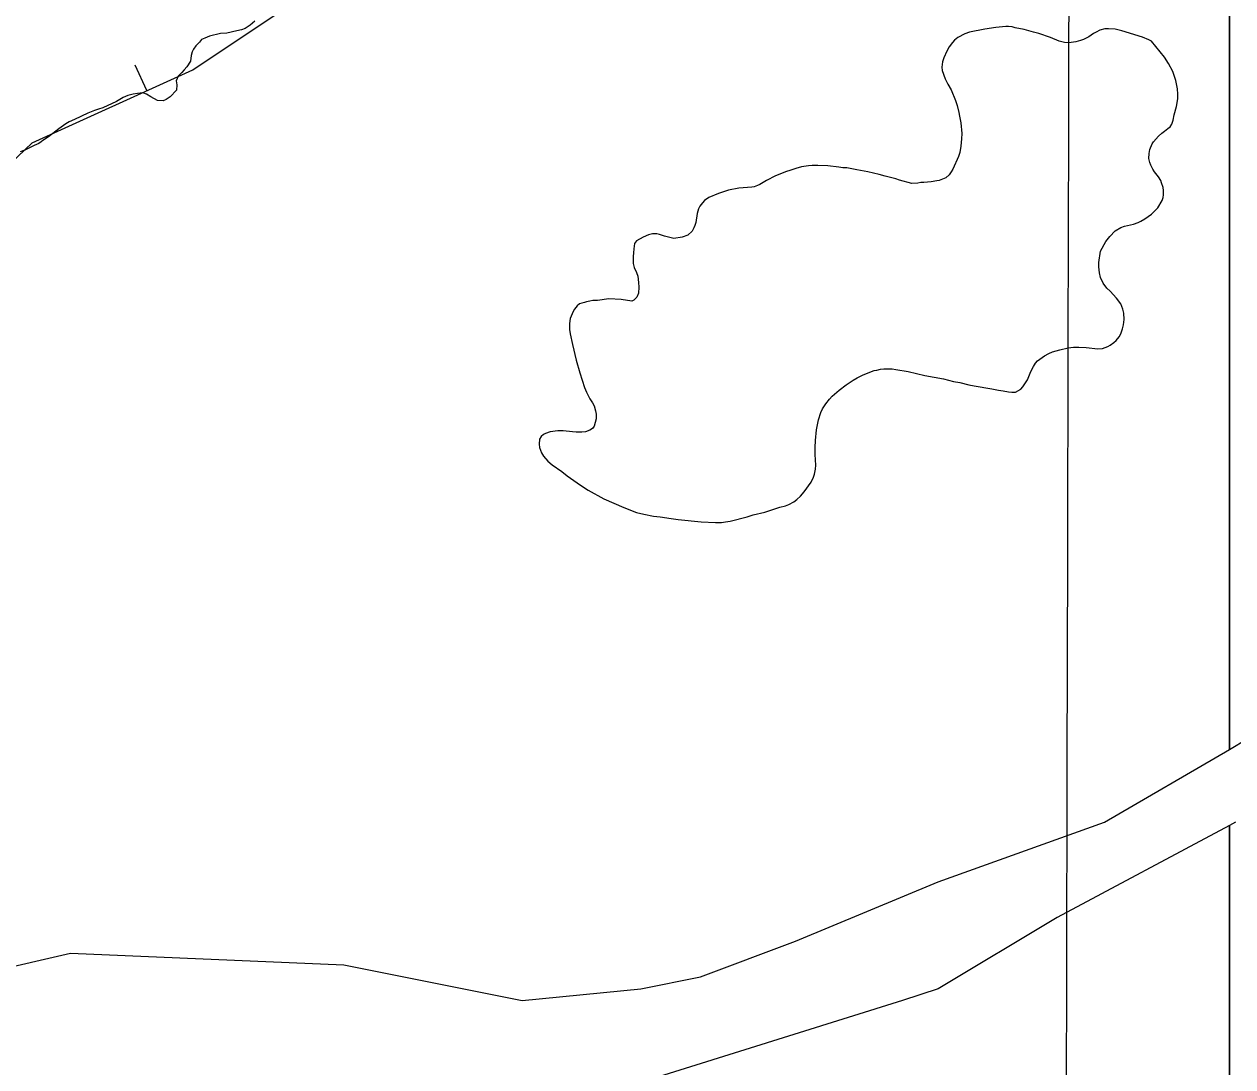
# Model space of a CAD drawing. Extents: x 3177385 to 3215275, y 903885 to 929304.
# Drawn here: x 3196363 to 3197439, y 917674 to 918603 of the extents above; entities that cross this region are included whole.
import ezdxf

# ---------------------------------------------------------------- set-up
doc = ezdxf.new("R2010")
doc.units = 0
for name, color, linetype in [('V-BORW-LINE', 7, 'Continuous'), ('V-GRID-MAJR', 7, 'Continuous'), ('V-SITE-VEGE', 7, 'Continuous')]:
    doc.layers.add(name, color=color, linetype=linetype)

msp = doc.modelspace()

# ---------------------------------------------------------------- linework, layer by layer
at = {"layer": 'V-BORW-LINE'}
msp.add_line((3196471.8170000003, 918543.509), (3196461.491, 918566.2760000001), dxfattribs=at)
for points in [[(3196512.59, 918562), (3196655.383, 918657.745)], [(3196369.538, 918497.123), (3196512.59, 918562)], [(3196277.3850000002, 918409.142), (3196369.538, 918497.123)]]:
    msp.add_lwpolyline(points, dxfattribs=at)
at = {"layer": 'V-GRID-MAJR'}
msp.add_spline([(3197271.3170000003, 909300.625), (3197285.419, 915360.088), (3197299.528, 921423.0160000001), (3197313.6380000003, 927485.992), (3197313.646, 927489.408)], degree=3, dxfattribs=at)
at = {"layer": 'V-SITE-VEGE'}
for points in [[(3196043.691000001, 917637.7519999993), (3196138.972000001, 917690.7199999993), (3196266.016000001, 917743.6849999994), (3196403.645000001, 917775.4639999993), (3196647.142000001, 917764.8719999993), (3196805.946000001, 917733.0929999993), (3196911.816000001, 917743.6849999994), (3196964.748000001, 917754.2789999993), (3197049.443000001, 917786.0579999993), (3197176.487000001, 917839.0229999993), (3197324.705000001, 917891.9909999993), (3197435.848000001, 917956.8629999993), (3197435.848000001, 919177.3859999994), (3197435.727000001, 919177.2949999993), (3197428.506000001, 919174.2009999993), (3197421.2860000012, 919170.7619999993), (3197418.194000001, 919169.7319999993)], [(3197439.851000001, 919180.3899999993), (3197435.848000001, 919177.3859999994), (3197435.848000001, 917956.8629999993), (3197451.746000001, 917966.1429999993)], [(3196568.001000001, 918605.4829999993), (3196563.877000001, 918601.7029999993), (3196559.408000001, 918598.9499999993), (3196555.969000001, 918597.5759999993), (3196551.845000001, 918596.8859999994), (3196542.905000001, 918594.8259999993), (3196537.404000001, 918594.4789999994), (3196527.435000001, 918592.0729999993), (3196523.308000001, 918590.3549999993), (3196520.558000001, 918588.9789999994), (3196518.495000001, 918586.5679999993), (3196515.401000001, 918583.4779999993), (3196513.338000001, 918580.3829999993), (3196511.964000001, 918577.9769999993), (3196511.276000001, 918574.8819999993), (3196510.5900000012, 918569.7229999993), (3196507.495000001, 918564.5659999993), (3196505.089000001, 918562.1599999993), (3196503.025000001, 918559.7539999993), (3196499.588000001, 918556.3149999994), (3196497.870000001, 918552.1879999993)], [(3197242.406000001, 918600.2219999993), (3197239.027000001, 918600.6189999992), (3197236.645000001, 918600.6189999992), (3197227.904000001, 918599.8249999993), (3197217.973000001, 918598.2349999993), (3197204.268000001, 918595.4539999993), (3197200.096000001, 918594.0639999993), (3197193.938000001, 918590.8849999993), (3197190.956000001, 918588.5009999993), (3197189.170000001, 918586.3159999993), (3197186.391000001, 918582.5419999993), (3197184.206000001, 918578.7669999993), (3197181.425000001, 918572.6109999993), (3197180.429000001, 918569.2339999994), (3197179.835000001, 918564.2669999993), (3197180.034000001, 918561.4859999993), (3197182.815000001, 918553.9369999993), (3197185.199000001, 918549.3699999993), (3197188.179000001, 918544.2049999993), (3197191.953000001, 918534.6719999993), (3197193.342000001, 918530.3009999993), (3197194.933000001, 918524.1429999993), (3197195.331000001, 918520.7659999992), (3197196.522000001, 918514.8059999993), (3197197.520000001, 918505.2729999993), (3197197.317000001, 918500.7039999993), (3197196.721000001, 918494.1499999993), (3197195.730000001, 918488.3889999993), (3197194.538000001, 918484.8129999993), (3197189.572000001, 918473.4919999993), (3197188.185000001, 918471.1079999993), (3197186.393000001, 918468.5249999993), (3197183.415000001, 918465.9429999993), (3197180.237000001, 918464.5519999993), (3197177.257000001, 918463.5609999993), (3197175.270000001, 918463.1619999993), (3197170.306000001, 918462.3649999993), (3197163.554000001, 918461.7689999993), (3197161.168000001, 918461.7689999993), (3197158.387000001, 918461.1729999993), (3197153.023000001, 918460.7779999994), (3197142.099000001, 918463.7559999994), (3197138.722000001, 918464.9479999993), (3197129.385000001, 918467.3309999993), (3197123.823000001, 918468.9209999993), (3197113.691000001, 918471.3019999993), (3197104.158000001, 918472.8919999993), (3197095.022000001, 918474.6799999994), (3197091.448000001, 918474.8779999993), (3197087.870000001, 918475.4719999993), (3197078.334000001, 918476.4649999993), (3197069.198000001, 918476.8629999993), (3197064.2320000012, 918476.8629999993), (3197061.0530000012, 918476.6639999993), (3197054.696000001, 918475.6709999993), (3197049.7320000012, 918474.2799999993), (3197044.368000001, 918472.2939999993), (3197041.389000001, 918471.4989999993), (3197031.458000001, 918467.5279999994), (3197023.512000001, 918463.5529999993), (3197017.554000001, 918459.9769999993), (3197015.565000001, 918458.9839999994), (3197012.587000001, 918457.9899999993), (3197010.402000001, 918457.5929999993), (3196999.081000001, 918456.7989999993), (3196989.744000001, 918455.0109999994), (3196980.805000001, 918451.8319999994), (3196972.264000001, 918448.2559999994), (3196968.490000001, 918445.6739999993), (3196966.503000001, 918443.6869999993), (3196964.120000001, 918440.7069999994), (3196962.9280000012, 918438.3239999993), (3196961.738000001, 918433.9529999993), (3196960.546000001, 918426.2079999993), (3196959.751000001, 918423.4259999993), (3196958.957000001, 918421.4399999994), (3196957.367000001, 918418.4599999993), (3196953.3940000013, 918414.8839999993), (3196948.430000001, 918412.8979999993), (3196941.080000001, 918411.9039999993), (3196932.736000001, 918413.8909999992), (3196928.366000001, 918415.2809999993), (3196925.783000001, 918415.8749999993), (3196922.207000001, 918416.0739999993), (3196918.633000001, 918415.0829999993), (3196913.866000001, 918413.0939999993), (3196907.707000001, 918409.7169999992), (3196905.919000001, 918407.3329999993), (3196905.326000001, 918402.7659999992), (3196905.129000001, 918398.9919999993), (3196904.730000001, 918395.8129999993), (3196904.730000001, 918391.8399999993), (3196904.9280000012, 918389.4539999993), (3196905.725000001, 918386.0789999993), (3196907.908000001, 918381.5119999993), (3196908.901000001, 918378.3309999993), (3196909.696000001, 918372.5719999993), (3196909.895000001, 918368.5989999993), (3196909.497000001, 918363.0369999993), (3196908.1070000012, 918359.6619999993), (3196905.524000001, 918356.8809999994)], [(3197263.074000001, 918300.6819999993), (3197265.063000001, 918302.8649999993), (3197271.018000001, 918307.2329999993), (3197274.994000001, 918309.4159999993), (3197278.369000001, 918311.0079999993), (3197284.726000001, 918312.7949999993), (3197292.273000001, 918314.5829999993), (3197297.040000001, 918315.1789999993), (3197301.609000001, 918315.1809999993), (3197308.163000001, 918314.7819999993), (3197318.692000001, 918313.5939999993), (3197322.864000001, 918313.9889999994), (3197327.433000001, 918315.7769999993), (3197329.618000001, 918316.9689999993), (3197332.991000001, 918319.1549999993), (3197334.980000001, 918321.1409999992), (3197337.761000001, 918324.3199999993), (3197339.151000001, 918326.8999999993), (3197340.741000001, 918331.4689999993), (3197341.535000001, 918334.8459999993), (3197342.129000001, 918339.6139999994), (3197341.734000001, 918345.3749999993), (3197340.937000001, 918348.9509999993), (3197339.149000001, 918353.5199999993), (3197335.377000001, 918358.6829999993), (3197329.616000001, 918364.8409999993), (3197326.636000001, 918367.6219999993), (3197323.457000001, 918372.1919999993), (3197321.074000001, 918377.1559999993), (3197320.082000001, 918381.3279999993), (3197319.4820000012, 918386.6909999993), (3197319.4820000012, 918390.4659999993), (3197321.074000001, 918400.5949999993), (3197325.641000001, 918409.1349999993), (3197329.216000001, 918413.5079999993), (3197334.183000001, 918418.6729999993), (3197339.147000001, 918421.6509999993), (3197342.328000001, 918422.8429999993), (3197350.272000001, 918424.6309999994), (3197354.444000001, 918426.0209999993), (3197357.024000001, 918427.2129999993), (3197360.600000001, 918429.1999999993), (3197366.560000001, 918433.5699999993), (3197372.120000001, 918439.1319999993), (3197375.8940000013, 918445.6879999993), (3197376.689000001, 918448.4689999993), (3197377.086000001, 918450.8529999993), (3197377.086000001, 918454.6279999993), (3197376.689000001, 918457.2099999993), (3197375.497000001, 918461.3799999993), (3197374.703000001, 918463.5649999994), (3197372.716000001, 918466.7439999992), (3197369.140000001, 918471.3149999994), (3197367.750000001, 918473.4979999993), (3197365.763000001, 918477.2699999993), (3197364.968000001, 918479.6539999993), (3197364.174000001, 918483.0309999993), (3197364.372000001, 918487.4019999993), (3197364.968000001, 918490.9779999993), (3197366.955000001, 918496.1409999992), (3197368.346000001, 918497.9289999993), (3197372.716000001, 918502.8949999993), (3197375.694000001, 918505.6759999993), (3197378.078000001, 918507.4639999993), (3197380.859000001, 918509.8479999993), (3197383.044000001, 918511.2379999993), (3197384.633000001, 918513.6219999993), (3197385.625000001, 918517.1979999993), (3197386.620000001, 918521.9659999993), (3197388.8030000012, 918529.5129999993), (3197389.796000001, 918536.0679999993), (3197389.995000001, 918540.2399999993), (3197389.598000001, 918545.2069999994), (3197388.207000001, 918552.5549999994), (3197385.426000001, 918560.6999999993), (3197381.651000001, 918567.6509999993), (3197377.877000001, 918573.2129999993), (3197366.554000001, 918587.5139999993), (3197364.170000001, 918588.7059999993), (3197358.4110000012, 918591.0899999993), (3197340.134000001, 918596.8489999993), (3197334.177000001, 918598.2399999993), (3197328.217000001, 918598.6369999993), (3197324.8400000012, 918598.4399999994), (3197320.469000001, 918597.2439999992), (3197317.092000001, 918595.6569999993), (3197314.710000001, 918594.2659999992), (3197310.537000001, 918591.2869999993), (3197305.970000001, 918589.1009999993), (3197303.188000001, 918588.1079999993), (3197299.017000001, 918586.9159999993), (3197295.046000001, 918586.3199999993), (3197292.264000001, 918586.1239999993), (3197288.889000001, 918586.3199999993), (3197284.120000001, 918587.5119999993), (3197276.3740000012, 918590.6909999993), (3197266.243000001, 918594.2619999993), (3197261.276000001, 918595.4579999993), (3197252.933000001, 918597.8399999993), (3197244.988000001, 918599.4289999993), (3197242.406000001, 918600.2219999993)], [(3196497.870000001, 918552.1879999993), (3196498.558000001, 918548.7519999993), (3196498.214000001, 918543.9389999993), (3196492.371000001, 918538.0939999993), (3196488.932000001, 918535.6849999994), (3196486.182000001, 918534.3109999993), (3196481.367000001, 918534.6529999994), (3196475.180000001, 918538.0919999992), (3196471.397000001, 918540.4979999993), (3196468.3030000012, 918541.5279999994), (3196463.490000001, 918540.8399999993), (3196459.707000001, 918540.4979999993), (3196454.895000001, 918539.1219999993), (3196450.770000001, 918537.4019999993), (3196444.581000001, 918533.9629999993), (3196432.549000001, 918528.1179999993), (3196428.766000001, 918527.0879999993), (3196424.988000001, 918525.7119999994), (3196419.143000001, 918523.3029999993), (3196407.451000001, 918517.8019999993), (3196402.638000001, 918515.7399999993), (3196399.543000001, 918514.0199999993), (3196393.356000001, 918509.5509999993), (3196384.075000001, 918502.3299999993), (3196378.230000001, 918498.5469999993), (3196377.540000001, 918497.8589999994), (3196375.479000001, 918496.4849999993), (3196371.353000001, 918494.7639999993), (3196363.101000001, 918490.6359999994), (3196358.976000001, 918488.9189999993)], [(3196905.524000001, 918356.8809999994), (3196903.540000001, 918356.0879999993), (3196894.203000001, 918357.4769999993), (3196883.277000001, 918358.0729999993), (3196872.949000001, 918356.6799999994), (3196868.777000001, 918356.4809999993), (3196866.194000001, 918356.0839999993), (3196863.413000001, 918355.4879999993), (3196861.429000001, 918354.6929999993), (3196859.243000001, 918354.2959999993), (3196857.058000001, 918353.5019999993), (3196855.072000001, 918351.9099999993), (3196852.489000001, 918348.9319999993), (3196851.297000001, 918346.9479999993), (3196848.7150000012, 918340.5909999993), (3196848.119000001, 918336.0219999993), (3196848.121000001, 918330.6579999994), (3196848.717000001, 918326.8839999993), (3196850.701000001, 918317.5489999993), (3196854.080000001, 918303.4439999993), (3196857.259000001, 918292.1229999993), (3196861.431000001, 918279.0139999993), (3196863.219000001, 918275.0409999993), (3196866.198000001, 918269.0809999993), (3196868.582000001, 918265.5049999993), (3196869.973000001, 918262.7259999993), (3196871.364000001, 918258.3559999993), (3196871.761000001, 918255.3759999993), (3196871.761000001, 918251.2039999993), (3196870.172000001, 918244.8489999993), (3196868.582000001, 918242.6639999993), (3196866.397000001, 918241.0749999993), (3196862.426000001, 918239.6839999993), (3196859.248000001, 918239.2869999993), (3196854.083000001, 918239.4829999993), (3196850.904000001, 918239.6839999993), (3196842.362000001, 918240.6749999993), (3196837.795000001, 918240.6749999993), (3196830.842000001, 918239.6819999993), (3196826.668000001, 918238.2909999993), (3196824.882000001, 918237.2979999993), (3196822.896000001, 918235.5099999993), (3196821.306000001, 918233.1259999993), (3196821.110000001, 918228.5569999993), (3196821.306000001, 918225.5769999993), (3196823.094000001, 918221.0099999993), (3196825.083000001, 918218.0299999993), (3196828.855000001, 918213.6599999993), (3196832.630000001, 918210.2849999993), (3196841.172000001, 918204.3249999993), (3196846.138000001, 918200.3519999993), (3196858.056000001, 918192.0109999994), (3196864.808000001, 918187.6399999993), (3196878.716000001, 918180.0909999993), (3196896.3940000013, 918172.3459999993), (3196907.718000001, 918167.7789999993), (3196914.470000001, 918166.1869999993), (3196923.012000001, 918164.5999999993), (3196928.972000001, 918164.0039999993), (3196938.704000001, 918162.4169999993), (3196944.862000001, 918161.6199999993), (3196965.520000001, 918159.4369999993), (3196978.034000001, 918158.8409999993), (3196983.397000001, 918159.0399999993), (3196986.973000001, 918159.4369999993), (3196991.145000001, 918160.2339999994), (3197006.241000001, 918164.0059999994), (3197011.604000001, 918165.7939999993), (3197022.131000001, 918167.9769999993), (3197027.495000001, 918169.9679999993), (3197035.439000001, 918172.5499999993), (3197040.405000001, 918173.7419999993), (3197043.385000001, 918174.9339999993), (3197047.954000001, 918177.3159999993), (3197050.537000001, 918179.3049999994), (3197053.912000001, 918182.2829999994), (3197057.091000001, 918186.2559999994), (3197063.448000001, 918194.7979999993), (3197065.434000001, 918199.1679999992), (3197066.229000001, 918201.9499999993), (3197067.222000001, 918206.5189999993), (3197067.421000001, 918209.8959999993), (3197066.823000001, 918219.4289999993), (3197066.823000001, 918225.5879999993), (3197067.220000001, 918231.9419999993), (3197068.213000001, 918241.4779999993), (3197069.802000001, 918250.2189999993), (3197071.988000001, 918256.7719999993), (3197073.577000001, 918260.1499999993), (3197076.358000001, 918264.5199999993), (3197079.733000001, 918268.8919999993), (3197082.117000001, 918271.2739999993), (3197088.273000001, 918276.6359999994), (3197094.432000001, 918281.6039999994), (3197100.789000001, 918285.7739999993), (3197104.362000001, 918287.7629999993), (3197109.724000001, 918290.3429999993), (3197119.460000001, 918294.3159999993), (3197121.842000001, 918294.7179999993), (3197125.219000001, 918295.5079999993), (3197128.000000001, 918295.7089999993)], [(3197128.000000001, 918295.7089999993), (3197135.351000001, 918295.7089999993), (3197138.728000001, 918295.3139999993), (3197149.652000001, 918293.5219999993), (3197164.549000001, 918289.9479999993), (3197181.234000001, 918286.7719999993), (3197189.975000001, 918284.5859999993), (3197195.736000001, 918283.5909999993), (3197203.881000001, 918281.6059999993), (3197208.649000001, 918280.6129999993), (3197224.142000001, 918278.0329999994), (3197230.300000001, 918276.8409999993), (3197234.273000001, 918276.2449999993), (3197239.041000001, 918275.2519999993), (3197242.0190000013, 918274.8539999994), (3197245.197000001, 918274.8539999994), (3197249.9650000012, 918277.6349999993), (3197251.952000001, 918279.6239999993), (3197254.335000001, 918283.1979999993), (3197255.925000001, 918285.9769999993), (3197258.902000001, 918293.3289999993), (3197261.2860000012, 918297.8979999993), (3197263.074000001, 918300.6819999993)], [(3197435.848000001, 917018.0199999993), (3197435.848000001, 917889.1569999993), (3197282.356000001, 917807.2449999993), (3197176.487000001, 917743.6849999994), (3197144.726000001, 917733.0929999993), (3196805.946000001, 917627.1599999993)], [(3197441.158000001, 917891.9909999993), (3197435.848000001, 917889.1569999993), (3197435.848000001, 917018.0199999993)]]:
    msp.add_lwpolyline(points, dxfattribs=at)

doc.saveas('drawing.dxf')
